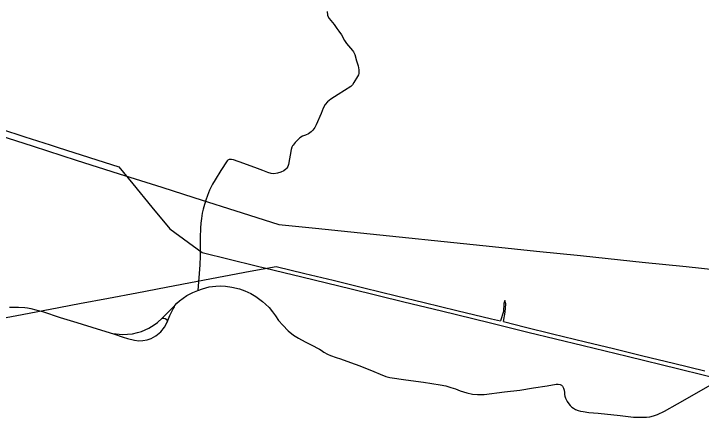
# Model space of a CAD drawing. Extents: x -789162 to -606354, y -1062736 to -945481.
# Drawn here: x -708533 to -703238, y -979274 to -976168 of the extents above; entities that cross this region are included whole.
import ezdxf

# ---------------------------------------------------------------- set-up
doc = ezdxf.new("R2010")
doc.units = 0
for name, color, linetype in [('_SIRSI VZTAHY_ELEKTRICKE VEDENI VN 110 kV S', 7, 'Continuous'), ('_SIRSI VZTAHY_ELEKTRICKE VEDENI VN 220 kV S', 7, 'Continuous'), ('_SIRSI VZTAHY_ELEKTRICKE VEDENI VN 400 kV N', 7, 'Continuous'), ('_SIRSI VZTAHY_SILNICE II TRIDY_STAV', 7, 'Continuous'), ('_SIRSI VZTAHY_SILNICE III TRIDY_STAV', 7, 'Continuous')]:
    doc.layers.add(name, color=color, linetype=linetype)

msp = doc.modelspace()

# ---------------------------------------------------------------- linework, layer by layer
at = {"layer": '_SIRSI VZTAHY_ELEKTRICKE VEDENI VN 110 kV S'}
for points in [[(-708687.7, -978523.8), (-708509.5, -978490.2), (-708251.4, -978441.5), (-708027.5, -978399.3), (-707802.8, -978356.8), (-707584.7, -978315.6), (-707358.4, -978272.7), (-707118.5, -978227.4), (-706914.2, -978188.9), (-706712.5, -978150.2), (-706511.8, -978112.6), (-706290.1, -978166.4), (-706071.8, -978219.5), (-705836.5, -978276.9), (-705584.2, -978338.4), (-705372.7, -978390.3), (-705121.6, -978451.3), (-704854.7, -978515.7), (-704784.5, -978533)], [(-704750.1, -978375.9), (-704750.2, -978375.9), (-704758.8, -978399.4), (-704761.9, -978461.1), (-704784.5, -978533)], [(-704762.3, -978538), (-704747.3, -978464.3), (-704744, -978400), (-704750.2, -978376.2), (-704750.2, -978376), (-704750.1, -978376)], [(-704762.3, -978538), (-704590.6, -978580.7), (-704382.7, -978631.4), (-704128.7, -978693.2), (-703914.3, -978745.5), (-703687.3, -978800.8), (-703452, -978858.1), (-703210.9, -978916.9)]]:
    msp.add_lwpolyline(points, dxfattribs=at)
at = {"layer": '_SIRSI VZTAHY_ELEKTRICKE VEDENI VN 220 kV S'}
msp.add_lwpolyline([(-708634.8, -977054.8), (-708447, -977115), (-708252.6, -977177.3), (-708190.3, -977197.3), (-707891.8, -977292.9), (-707722.2, -977347.2), (-707615.4, -977477.7), (-707469.5, -977655.8), (-707331.7, -977824), (-707081.6, -978006.3), (-706665.7, -978107.8), (-706314.9, -978193.3), (-705934.5, -978286.1), (-705528.4, -978385.1), (-705237.3, -978456.1), (-704872.5, -978544.9), (-704572.9, -978618), (-704148.7, -978721.5), (-703809.9, -978804.1), (-703411.6, -978901), (-703035, -978993)], dxfattribs=at)
at = {"layer": '_SIRSI VZTAHY_ELEKTRICKE VEDENI VN 400 kV N'}
msp.add_lwpolyline([(-708650.6, -977102.6), (-708384.5, -977187.9), (-708051.6, -977293.9), (-707720.3, -977399.4), (-707392.6, -977503.7), (-707146.5, -977582.2), (-706772.9, -977701), (-706491.6, -977790.7), (-706209.8, -977819.1), (-705936.8, -977847.2), (-705638.5, -977877.3), (-705143.3, -977929.5), (-704845.6, -977960.2), (-704505.9, -977995.1), (-704168, -978029.9), (-703955.8, -978052.1), (-703692.7, -978079.1), (-703354.3, -978113.9), (-703117.3, -978138)], dxfattribs=at)
at = {"layer": '_SIRSI VZTAHY_SILNICE II TRIDY_STAV'}
for points in [[(-707115.4, -978298), (-707079.7, -978284.6), (-707028.2, -978271.2), (-706975.5, -978264.8), (-706942.1, -978262.4), (-706903.1, -978265.4), (-706852.2, -978271.5), (-706793.4, -978285.4), (-706753.3, -978300.8), (-706706.9, -978321), (-706667.3, -978345.1), (-706616.2, -978382.2), (-706593.5, -978404.4), (-706565.8, -978430.4), (-706539.9, -978461.9), (-706517.4, -978493.3), (-706493.6, -978528.9), (-706461.6, -978565.6), (-706420, -978608.6), (-706378.1, -978642.9), (-706340, -978665.7), (-706287.6, -978693.9), (-706241.2, -978716.8), (-706177.4, -978749), (-706164.8, -978756.8), (-706144.1, -978771.9), (-706117.4, -978788.6), (-706092.8, -978799.7), (-706050.7, -978814.3), (-706015.4, -978824.6), (-705939.3, -978851.8), (-705868.7, -978878.6), (-705759.2, -978922.9), (-705711.3, -978943.1), (-705667.6, -978960.4), (-705636.4, -978967.9), (-705513.4, -978986), (-705378.2, -979005.2), (-705248.6, -979023.9), (-705206.2, -979032.3), (-705165.9, -979044.1), (-705130.8, -979056.4), (-705094.5, -979070.7), (-705042.6, -979087.4), (-705000.7, -979096.3), (-704961.7, -979100.2), (-704910.6, -979098), (-704754.6, -979079), (-704635, -979064.9), (-704530.9, -979048.1), (-704423.9, -979032), (-704355, -979020), (-704341.2, -979019.6), (-704324.8, -979022.2), (-704314.8, -979028), (-704307.1, -979034.7), (-704297.7, -979050.8), (-704294.3, -979065.6), (-704292.3, -979083.1), (-704291.5, -979097.9), (-704289.2, -979112.1), (-704283.3, -979127.3), (-704270.6, -979152.4), (-704257.6, -979171.2), (-704247.1, -979183.9), (-704234.1, -979195.8), (-704221.4, -979204.8), (-704205.5, -979213.8), (-704185.4, -979222), (-704168.5, -979227.3), (-704146.4, -979231.1), (-704104.8, -979237.1), (-704031.2, -979243.4), (-703863.1, -979260.1), (-703758.9, -979273.1), (-703700.2, -979274.1), (-703659.4, -979272.3), (-703634.5, -979269.7), (-703605.7, -979263.5), (-703575.8, -979253.7), (-703519.9, -979226.4), (-703421.9, -979171.2), (-703073.2, -978974.1)], [(-707291.6, -978413.6), (-707276.3, -978397), (-707255.1, -978377.4), (-707227.1, -978356.3), (-707199.1, -978336.6), (-707154.7, -978313.2), (-707115.4, -978298)], [(-708566.5, -978426.9), (-708495.5, -978426.4), (-708447.8, -978429.6), (-708427.4, -978431.9), (-708400, -978437.2), (-708362.6, -978446.4), (-708312.6, -978461.1), (-708174.8, -978505.2), (-708047.5, -978544.9), (-707891.5, -978592.8), (-707765.4, -978632.2)], [(-707388.7, -978511.2), (-707357.3, -978478.8), (-707323.9, -978445.4), (-707291.6, -978413.6)], [(-707350.2, -978541.2), (-707330.5, -978489.6), (-707316, -978458.7), (-707305.1, -978439.6), (-707294.8, -978424), (-707291.6, -978413.6)], [(-707765.4, -978632.2), (-707744.3, -978630.9), (-707697.6, -978637.6), (-707657.9, -978635.5), (-707619.5, -978632.9), (-707579.8, -978622.7), (-707547.7, -978612.8), (-707492.7, -978587.4), (-707451.2, -978563.4), (-707425.2, -978544.9), (-707388.7, -978511.2)], [(-707765.4, -978632.2), (-707690.6, -978656.5), (-707655.9, -978667.4), (-707604.1, -978680.5), (-707569.7, -978684.6), (-707539, -978683.6), (-707505.6, -978676.9), (-707474.2, -978667.7), (-707439.1, -978647.8), (-707401.3, -978616.7), (-707372.9, -978581.4), (-707350.2, -978541.2)], [(-707388.7, -978511.2), (-707376.8, -978510.6), (-707366.6, -978513.6), (-707359.1, -978519.3), (-707352.2, -978528.8), (-707350.2, -978541.2)]]:
    msp.add_lwpolyline(points, dxfattribs=at)
at = {"layer": '_SIRSI VZTAHY_SILNICE III TRIDY_STAV'}
msp.add_lwpolyline([(-706118.9, -976151), (-706115.2, -976177.2), (-706112.7, -976187.3), (-706104.5, -976203.5), (-706091.3, -976219.4), (-706066.3, -976249.7), (-706055, -976265.7), (-706045.3, -976282.1), (-706029.9, -976302.9), (-706007.7, -976328.9), (-705986, -976372.9), (-705970.3, -976396.2), (-705924.6, -976450.4), (-705916.6, -976461.8), (-705906.8, -976481.3), (-705892.8, -976529.6), (-705879.8, -976568.6), (-705875.4, -976599.7), (-705875.6, -976626.3), (-705878.8, -976637.9), (-705884.4, -976651.1), (-705912.5, -976697.7), (-705923.6, -976714.2), (-705937.5, -976727.6), (-706034.3, -976788.2), (-706091.1, -976825.1), (-706116.3, -976846.4), (-706134.6, -976865.3), (-706149.4, -976895.7), (-706166.2, -976936), (-706203.7, -977023.6), (-706213.5, -977043.3), (-706229.4, -977063.6), (-706243.4, -977075.5), (-706263.8, -977091.1), (-706287.1, -977101.2), (-706309.7, -977110.3), (-706328.4, -977122.8), (-706346.1, -977138.7), (-706366.6, -977159.1), (-706380.7, -977178.2), (-706385, -977184.9), (-706390.5, -977194.6), (-706397.3, -977212.8), (-706416.2, -977328.8), (-706422.1, -977343), (-706428.4, -977356), (-706436.4, -977365.2), (-706453.2, -977377.9), (-706476.1, -977388.1), (-706502.1, -977396), (-706528.6, -977399.4), (-706551.5, -977397), (-706575.7, -977389.3), (-706615.7, -977375.3), (-706656.4, -977359.9), (-706761.5, -977321.1), (-706841.3, -977292), (-706856.4, -977289), (-706873.6, -977290.6), (-706882.9, -977294.6), (-706888.9, -977300.4), (-706937, -977375.5), (-706982.8, -977446.2), (-707001.5, -977479.5), (-707024.1, -977525.3), (-707041.5, -977567.5), (-707054.2, -977602.1), (-707065, -977636.7), (-707073.9, -977671.6), (-707081.2, -977704), (-707087.6, -977743.4), (-707092.7, -977779.6), (-707094.2, -977817.8), (-707097.4, -977891.2), (-707097.4, -978033.4), (-707099.9, -978099.7), (-707115.4, -978298)], dxfattribs=at)

doc.saveas('drawing.dxf')
